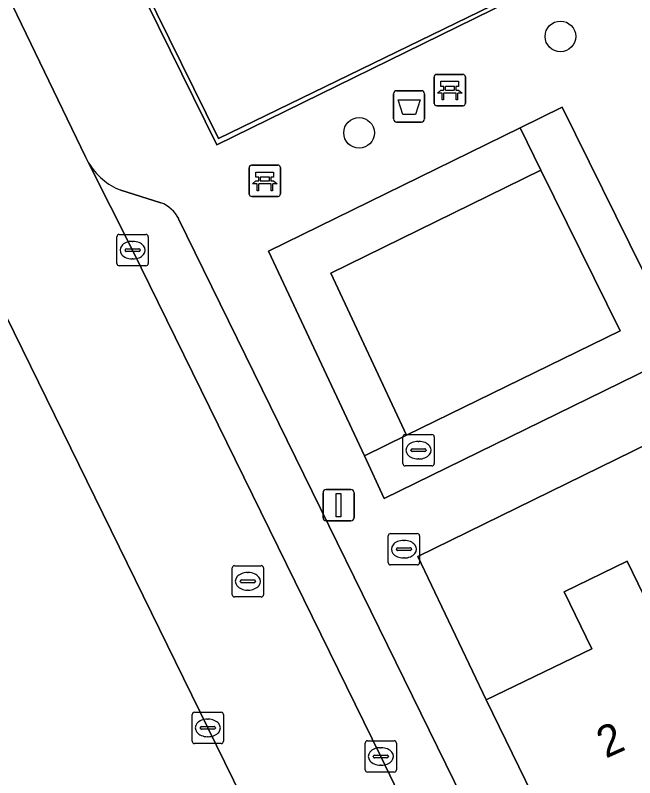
# Model space of a CAD drawing. Extents: x 160455 to 162082, y 388339 to 389736.
# Drawn here: x 160976.58 to 160996.37, y 389003.93 to 389028.28 of the extents above; entities that cross this region are included whole.
import ezdxf

# ---------------------------------------------------------------- set-up
doc = ezdxf.new("R2010")
doc.units = 0
for name, color, linetype in [('IMGEO_Afvalbak', 7, 'Continuous'), ('IMGEO_Bank', 7, 'Continuous'), ('IMGEO_Boom', 7, 'Continuous'), ('IMGEO_Brandkraan', 7, 'Continuous'), ('IMGEO_Erf', 7, 'Continuous'), ('IMGEO_Groenvoorziening', 7, 'Continuous'), ('IMGEO_Kolk', 7, 'Continuous'), ('IMGEO_Lichtmast', 7, 'Continuous'), ('IMGEO_Muur', 7, 'Continuous'), ('IMGEO_Pand', 7, 'Continuous'), ('IMGEO_Pand_nummerreeks', 7, 'Continuous'), ('IMGEO_Parkeervlak_open', 7, 'Continuous'), ('IMGEO_Rijbaan_lokaal_open', 7, 'Continuous'), ('IMGEO_Rioolput', 7, 'Continuous'), ('IMGEO_Terreindeel_zand', 7, 'Continuous'), ('IMGEO_Voetpad_open', 7, 'Continuous')]:
    doc.layers.add(name, color=color, linetype=linetype)

msp = doc.modelspace()

# ---------------------------------------------------------------- linework, layer by layer
at = {"layer": 'IMGEO_Afvalbak'}
for p, q in [((160988.662, 389024.966), (160988.662, 389025.766)), ((160988.662, 389025.766), (160988.662, 389024.966)), ((160988.762, 389025.866), (160989.552, 389025.866)), ((160989.552, 389025.866), (160988.762, 389025.866)), ((160989.652, 389025.766), (160989.652, 389024.966)), ((160989.652, 389024.966), (160989.652, 389025.766)), ((160989.552, 389024.866), (160988.762, 389024.866)), ((160988.762, 389024.866), (160989.552, 389024.866))]:
    msp.add_line(p, q, dxfattribs=at)
msp.add_lwpolyline([(160988.805, 389025.58), (160989.509, 389025.58), (160989.36, 389025.11), (160988.954, 389025.11), (160988.805, 389025.58)], dxfattribs=at)
for centre, start, end in [((160988.762, 389025.766), 90, 180), ((160988.762, 389025.766), 90, 180), ((160989.552, 389025.766), 0, 90), ((160989.552, 389025.766), 360, 90), ((160988.762, 389024.966), 180, 270), ((160988.762, 389024.966), 180, 270), ((160989.552, 389024.966), 270, 0), ((160989.552, 389024.966), 270, 0)]:
    msp.add_arc(centre, 0.1, start, end, dxfattribs=at)
at = {"layer": 'IMGEO_Bank'}
for p, q in [((160989.958, 389025.462), (160989.958, 389026.303)), ((160989.958, 389026.303), (160989.958, 389025.462)), ((160990.033, 389026.387), (160990.874, 389026.387)), ((160990.874, 389026.387), (160990.033, 389026.387)), ((160990.958, 389026.312), (160990.958, 389025.471)), ((160990.958, 389025.471), (160990.958, 389026.312)), ((160990.267, 389025.893), (160990.267, 389025.999)), ((160990.311, 389025.999), (160990.311, 389025.893)), ((160990.599, 389026.005), (160990.317, 389026.005)), ((160990.605, 389025.893), (160990.605, 389025.999)), ((160990.649, 389025.999), (160990.649, 389025.893)), ((160990.655, 389025.785), (160990.262, 389025.785)), ((160990.317, 389025.887), (160990.599, 389025.887)), ((160990.883, 389025.387), (160990.042, 389025.387)), ((160990.042, 389025.387), (160990.883, 389025.387)), ((160984.125, 389023.491), (160984.966, 389023.491)), ((160984.966, 389023.491), (160984.125, 389023.491)), ((160984.05, 389022.566), (160984.05, 389023.407)), ((160984.05, 389023.407), (160984.05, 389022.566)), ((160985.05, 389023.416), (160985.05, 389022.575)), ((160985.05, 389022.575), (160985.05, 389023.416)), ((160984.359, 389022.997), (160984.359, 389023.103)), ((160984.403, 389023.103), (160984.403, 389022.997)), ((160984.691, 389023.109), (160984.409, 389023.109)), ((160984.409, 389022.991), (160984.691, 389022.991)), ((160984.697, 389022.997), (160984.697, 389023.103)), ((160984.741, 389023.103), (160984.741, 389022.997)), ((160984.747, 389022.889), (160984.354, 389022.889)), ((160984.975, 389022.491), (160984.134, 389022.491)), ((160984.134, 389022.491), (160984.975, 389022.491))]:
    msp.add_line(p, q, dxfattribs=at)
for points in [[(160990.261, 389026.005), (160990.175, 389026.005), (160990.175, 389026.166), (160990.738, 389026.166), (160990.738, 389026.005), (160990.655, 389026.005)], [(160990.205, 389025.785), (160990.063, 389025.785), (160990.175, 389025.887), (160990.261, 389025.887)], [(160990.255, 389025.778), (160990.255, 389025.571), (160990.212, 389025.571), (160990.212, 389025.778)], [(160990.655, 389025.887), (160990.738, 389025.887), (160990.85, 389025.785), (160990.711, 389025.785)], [(160990.705, 389025.778), (160990.705, 389025.571), (160990.661, 389025.571), (160990.661, 389025.778)], [(160984.353, 389023.109), (160984.267, 389023.109), (160984.267, 389023.27), (160984.83, 389023.27), (160984.83, 389023.109), (160984.747, 389023.109)], [(160984.297, 389022.889), (160984.155, 389022.889), (160984.267, 389022.991), (160984.353, 389022.991)], [(160984.747, 389022.991), (160984.83, 389022.991), (160984.942, 389022.889), (160984.803, 389022.889)], [(160984.347, 389022.882), (160984.347, 389022.675), (160984.304, 389022.675), (160984.304, 389022.882)], [(160984.797, 389022.882), (160984.797, 389022.675), (160984.753, 389022.675), (160984.753, 389022.882)]]:
    msp.add_lwpolyline(points, dxfattribs=at)
for centre, radius, start, end in [((160990.036, 389026.309), 0.0779, 92.4484, 184.2845), ((160990.036, 389026.309), 0.0779, 92.4484, 184.2845), ((160990.88, 389026.309), 0.0779, 2.4484, 94.2845), ((160990.88, 389026.309), 0.0779, 2.4484, 94.2845), ((160990.26, 389025.998), 0.00671, 2.8957, 87.1043), ((160990.317, 389025.998), 0.00671, 92.8957, 177.1043), ((160990.599, 389025.998), 0.00671, 2.8957, 87.1043), ((160990.656, 389025.998), 0.00671, 92.8957, 177.1043), ((160990.205, 389025.778), 0.00671, 2.8957, 87.1043), ((160990.262, 389025.778), 0.00671, 92.8957, 177.1043), ((160990.26, 389025.894), 0.00671, 272.8957, 357.1043), ((160990.317, 389025.894), 0.00671, 182.8957, 267.1043), ((160990.599, 389025.894), 0.00671, 272.8957, 357.1043), ((160990.656, 389025.894), 0.00671, 182.8957, 267.1043), ((160990.654, 389025.778), 0.00671, 2.8957, 87.1043), ((160990.711, 389025.778), 0.00671, 92.8957, 177.1043), ((160990.036, 389025.465), 0.0779, 182.4484, 274.2845), ((160990.036, 389025.465), 0.0779, 182.4484, 274.2845), ((160990.88, 389025.465), 0.0779, 272.4484, 4.2845), ((160990.88, 389025.465), 0.0779, 272.4484, 4.2845), ((160984.128, 389023.413), 0.0779, 92.4484, 184.2845), ((160984.128, 389023.413), 0.0779, 92.4484, 184.2845), ((160984.972, 389023.413), 0.0779, 2.4484, 94.2845), ((160984.972, 389023.413), 0.0779, 2.4484, 94.2845), ((160984.352, 389023.102), 0.00671, 2.8957, 87.1043), ((160984.352, 389022.998), 0.00671, 272.8957, 357.1043), ((160984.409, 389023.102), 0.00671, 92.8957, 177.1043), ((160984.409, 389022.998), 0.00671, 182.8957, 267.1043), ((160984.691, 389023.102), 0.00671, 2.8957, 87.1043), ((160984.691, 389022.998), 0.00671, 272.8957, 357.1043), ((160984.748, 389023.102), 0.00671, 92.8957, 177.1043), ((160984.748, 389022.998), 0.00671, 182.8957, 267.1043), ((160984.297, 389022.882), 0.00671, 2.8957, 87.1043), ((160984.354, 389022.882), 0.00671, 92.8957, 177.1043), ((160984.746, 389022.882), 0.00671, 2.8957, 87.1043), ((160984.803, 389022.882), 0.00671, 92.8957, 177.1043), ((160984.128, 389022.569), 0.0779, 182.4484, 274.2845), ((160984.128, 389022.569), 0.0779, 182.4484, 274.2845), ((160984.972, 389022.569), 0.0779, 272.4484, 4.2845), ((160984.972, 389022.569), 0.0779, 272.4484, 4.2845)]:
    msp.add_arc(centre, radius, start, end, dxfattribs=at)
at = {"layer": 'IMGEO_Boom'}
for centre in [(160993.993, 389027.6), (160987.562, 389024.521)]:
    msp.add_circle(centre, 0.489, dxfattribs=at)
at = {"layer": 'IMGEO_Brandkraan'}
for p, q in [((160988.96, 389013.964), (160988.96, 389014.816)), ((160989.035, 389014.89), (160989.887, 389014.89)), ((160989.961, 389014.816), (160989.961, 389013.964)), ((160989.448, 389014.67), (160989.473, 389014.67)), ((160989.219, 389014.384), (160989.219, 389014.396)), ((160989.657, 389014.347), (160989.259, 389014.347)), ((160989.262, 389014.433), (160989.66, 389014.433)), ((160989.703, 389014.396), (160989.703, 389014.384)), ((160989.471, 389014.11), (160989.446, 389014.11)), ((160989.887, 389013.89), (160989.035, 389013.89))]:
    msp.add_line(p, q, dxfattribs=at)
for points in [[(160988.96, 389013.964), (160988.96, 389014.816)], [(160989.035, 389014.89), (160989.887, 389014.89)], [(160989.961, 389014.816), (160989.961, 389013.964)], [(160989.887, 389013.89), (160989.035, 389013.89)]]:
    msp.add_lwpolyline(points, dxfattribs=at)
for centre, radius, start, end in [((160989.037, 389014.814), 0.0765, 91.552, 178.448), ((160989.037, 389014.814), 0.0765, 91.552, 178.448), ((160989.885, 389014.814), 0.0765, 1.552, 88.448), ((160989.885, 389014.814), 0.0765, 1.552, 88.448), ((160989.259, 389014.393), 0.0403, 85.8775, 175.7526), ((160989.256, 389014.383), 0.0366, 178.938, 274.7102), ((160989.66, 389014.39), 0.043, 264.8664, 352.4533), ((160989.664, 389014.395), 0.0386, 1.7309, 96.639), ((160989.037, 389013.966), 0.0765, 181.552, 268.448), ((160989.037, 389013.966), 0.0765, 181.552, 268.448), ((160989.885, 389013.966), 0.0765, 271.552, 358.448), ((160989.885, 389013.966), 0.0765, 271.552, 358.448)]:
    msp.add_arc(centre, radius, start, end, dxfattribs=at)
for centre, major_axis, ratio, start_param, end_param in [((160989.447, 389014.39), (-0.387, 0.002), 0.722429, 4.712389, 7.853982), ((160989.472, 389014.39), (-0.39, 0.002), 0.717154, 1.570796, 4.712389)]:
    msp.add_ellipse(centre, major_axis=major_axis, ratio=ratio, start_param=start_param, end_param=end_param, dxfattribs=at)
at = {"layer": 'IMGEO_Erf'}
msp.add_lwpolyline([(161000, 389016.163), (160989.435, 389010.999), (160991.62, 389006.416), (160994.992, 389008.046), (160994.113, 389009.864), (160996.125, 389010.85), (160996.996, 389009.048)], dxfattribs=at)
at = {"layer": 'IMGEO_Groenvoorziening'}
for points in [[(160987.73, 389014.212), (160988.366, 389012.853), (160997.911, 389017.515), (160994.05, 389025.338), (160992.703, 389024.678), (160993.367, 389023.333), (160995.899, 389018.202), (160989.078, 389014.87)], [(160989.078, 389014.87), (160986.655, 389020.045), (160993.367, 389023.333), (160992.703, 389024.678), (160984.672, 389020.744), (160987.73, 389014.212)], [(160989.078, 389014.87), (160995.899, 389018.202), (160993.367, 389023.333), (160986.655, 389020.045)]]:
    msp.add_lwpolyline(points, close=True, dxfattribs=at)
at = {"layer": 'IMGEO_Kolk'}
for p, q in [((160979.826, 389020.351), (160979.826, 389021.203)), ((160979.901, 389021.277), (160980.753, 389021.277)), ((160980.314, 389021.057), (160980.339, 389021.057)), ((160980.827, 389021.203), (160980.827, 389020.351)), ((160980.128, 389020.82), (160980.526, 389020.82)), ((160980.085, 389020.771), (160980.085, 389020.783)), ((160980.523, 389020.734), (160980.125, 389020.734)), ((160980.569, 389020.783), (160980.569, 389020.771)), ((160980.337, 389020.497), (160980.312, 389020.497)), ((160980.753, 389020.277), (160979.901, 389020.277)), ((160982.304, 389006.024), (160983.156, 389006.024)), ((160982.229, 389005.098), (160982.229, 389005.95)), ((160982.717, 389005.804), (160982.742, 389005.804)), ((160983.23, 389005.95), (160983.23, 389005.098)), ((160982.488, 389005.518), (160982.488, 389005.53)), ((160982.926, 389005.481), (160982.528, 389005.481)), ((160982.531, 389005.567), (160982.929, 389005.567)), ((160982.972, 389005.53), (160982.972, 389005.518)), ((160982.74, 389005.244), (160982.715, 389005.244)), ((160983.156, 389005.024), (160982.304, 389005.024)), ((160987.756, 389004.188), (160987.756, 389005.04)), ((160987.831, 389005.114), (160988.683, 389005.114)), ((160988.757, 389005.04), (160988.757, 389004.188)), ((160988.244, 389004.894), (160988.269, 389004.894)), ((160988.015, 389004.608), (160988.015, 389004.62)), ((160988.453, 389004.571), (160988.055, 389004.571)), ((160988.058, 389004.657), (160988.456, 389004.657)), ((160988.499, 389004.62), (160988.499, 389004.608)), ((160988.267, 389004.334), (160988.242, 389004.334)), ((160988.683, 389004.114), (160987.831, 389004.114))]:
    msp.add_line(p, q, dxfattribs=at)
for points in [[(160979.826, 389020.351), (160979.826, 389021.203)], [(160979.901, 389021.277), (160980.753, 389021.277)], [(160980.827, 389021.203), (160980.827, 389020.351)], [(160980.753, 389020.277), (160979.901, 389020.277)], [(160982.304, 389006.024), (160983.156, 389006.024)], [(160982.229, 389005.098), (160982.229, 389005.95)], [(160983.23, 389005.95), (160983.23, 389005.098)], [(160983.156, 389005.024), (160982.304, 389005.024)], [(160987.756, 389004.188), (160987.756, 389005.04)], [(160987.831, 389005.114), (160988.683, 389005.114)], [(160988.757, 389005.04), (160988.757, 389004.188)], [(160988.683, 389004.114), (160987.831, 389004.114)]]:
    msp.add_lwpolyline(points, dxfattribs=at)
for centre, radius, start, end in [((160979.903, 389021.201), 0.0765, 91.552, 178.448), ((160979.903, 389021.201), 0.0765, 91.552, 178.448), ((160980.751, 389021.201), 0.0765, 1.552, 88.448), ((160980.751, 389021.201), 0.0765, 1.552, 88.448), ((160980.125, 389020.78), 0.0403, 85.8775, 175.7526), ((160980.53, 389020.782), 0.0386, 1.7309, 96.639), ((160980.122, 389020.77), 0.0366, 178.938, 274.7102), ((160980.526, 389020.777), 0.043, 264.8664, 352.4533), ((160979.903, 389020.353), 0.0765, 181.552, 268.448), ((160979.903, 389020.353), 0.0765, 181.552, 268.448), ((160980.751, 389020.353), 0.0765, 271.552, 358.448), ((160980.751, 389020.353), 0.0765, 271.552, 358.448), ((160982.306, 389005.948), 0.0765, 91.552, 178.448), ((160982.306, 389005.948), 0.0765, 91.552, 178.448), ((160983.154, 389005.948), 0.0765, 1.552, 88.448), ((160983.154, 389005.948), 0.0765, 1.552, 88.448), ((160982.528, 389005.527), 0.0403, 85.8775, 175.7526), ((160982.525, 389005.517), 0.0366, 178.938, 274.7102), ((160982.929, 389005.524), 0.043, 264.8664, 352.4533), ((160982.933, 389005.529), 0.0386, 1.7309, 96.639), ((160982.306, 389005.1), 0.0765, 181.552, 268.448), ((160982.306, 389005.1), 0.0765, 181.552, 268.448), ((160983.154, 389005.1), 0.0765, 271.552, 358.448), ((160983.154, 389005.1), 0.0765, 271.552, 358.448), ((160987.833, 389005.038), 0.0765, 91.552, 178.448), ((160987.833, 389005.038), 0.0765, 91.552, 178.448), ((160988.681, 389005.038), 0.0765, 1.552, 88.448), ((160988.681, 389005.038), 0.0765, 1.552, 88.448), ((160988.055, 389004.617), 0.0403, 85.8775, 175.7526), ((160988.052, 389004.607), 0.0366, 178.938, 274.7102), ((160988.456, 389004.614), 0.043, 264.8664, 352.4533), ((160988.46, 389004.619), 0.0386, 1.7309, 96.639), ((160987.833, 389004.19), 0.0765, 181.552, 268.448), ((160987.833, 389004.19), 0.0765, 181.552, 268.448), ((160988.681, 389004.19), 0.0765, 271.552, 358.448), ((160988.681, 389004.19), 0.0765, 271.552, 358.448)]:
    msp.add_arc(centre, radius, start, end, dxfattribs=at)
for centre, major_axis, ratio, start_param, end_param in [((160980.313, 389020.777), (-0.387, 0.002), 0.722429, 4.712389, 7.853982), ((160980.338, 389020.777), (-0.39, 0.002), 0.717154, 1.570796, 4.712389), ((160982.716, 389005.524), (-0.387, 0.002), 0.722429, 4.712389, 7.853982), ((160982.741, 389005.524), (-0.39, 0.002), 0.717154, 1.570796, 4.712389), ((160988.243, 389004.614), (-0.387, 0.002), 0.722429, 4.712389, 7.853982), ((160988.268, 389004.614), (-0.39, 0.002), 0.717154, 1.570796, 4.712389)]:
    msp.add_ellipse(centre, major_axis=major_axis, ratio=ratio, start_param=start_param, end_param=end_param, dxfattribs=at)
at = {"layer": 'IMGEO_Lichtmast'}
for p, q in [((160986.41, 389012.233), (160986.41, 389013.033)), ((160986.41, 389013.033), (160986.41, 389012.233)), ((160986.51, 389013.133), (160987.3, 389013.133)), ((160987.3, 389013.133), (160986.51, 389013.133)), ((160987.4, 389013.033), (160987.4, 389012.233)), ((160987.4, 389012.233), (160987.4, 389013.033)), ((160987.3, 389012.133), (160986.51, 389012.133)), ((160986.51, 389012.133), (160987.3, 389012.133))]:
    msp.add_line(p, q, dxfattribs=at)
msp.add_lwpolyline([(160986.83, 389013.008), (160986.98, 389013.008), (160986.98, 389012.258), (160986.83, 389012.258), (160986.83, 389013.008)], dxfattribs=at)
for centre, start, end in [((160986.51, 389013.033), 90, 180), ((160986.51, 389013.033), 90, 180), ((160987.3, 389013.033), 0, 90), ((160987.3, 389013.033), 360, 90), ((160986.51, 389012.233), 180, 270), ((160986.51, 389012.233), 180, 270), ((160987.3, 389012.233), 270, 0), ((160987.3, 389012.233), 270, 0)]:
    msp.add_arc(centre, 0.1, start, end, dxfattribs=at)
at = {"layer": 'IMGEO_Muur'}
msp.add_lwpolyline([(160989.631, 389033.911), (160989.783, 389033.931), (160987.895, 389037.767), (160978.555, 389033.191), (160983.019, 389024.134), (160992.354, 389028.709), (160990.505, 389032.484), (160990.379, 389032.4), (160992.168, 389028.764), (160983.076, 389024.336), (160978.732, 389033.131), (160987.818, 389037.584)], close=True, dxfattribs=at)
at = {"layer": 'IMGEO_Pand'}
msp.add_lwpolyline([(160996.996, 389009.048), (160996.125, 389010.85), (160994.113, 389009.864), (160994.992, 389008.046), (160991.62, 389006.416), (160994.75, 389000), (160995.841, 388997.764), (161000, 388999.794), (161000.335, 388999.958), (161001.189, 389000.375), (161000, 389002.835)], close=True, dxfattribs=at)
at = {"layer": 'IMGEO_Parkeervlak_open'}
for points in [[(160984.095, 389002.754), (160982.731, 389005.524), (160976.027, 389019.193), (160973.066, 389025.234)], [(160978.922, 389023.568), (160980.327, 389020.776), (160988.256, 389004.613), (160990.384, 389000.193), (160990.479, 389000), (160997.499, 388985.709), (161000, 388980.592), (161006.014, 388968.286), (161007.549, 388965.168)], [(160981.233, 389022.288), (160979.953, 389022.691)], [(161007.799, 388968.687), (161000, 388984.626), (160992.477, 389000), (160981.798, 389021.781)]]:
    msp.add_lwpolyline(points, dxfattribs=at)
for centre, radius, start, end in [((160980.651, 389024.556), 1.992, 209.7513, 249.4777), ((160980.86, 389021.304), 1.053, 26.9655, 69.2284)]:
    msp.add_arc(centre, radius, start, end, dxfattribs=at)
at = {"layer": 'IMGEO_Rijbaan_lokaal_open'}
msp.add_lwpolyline([(160969.875, 389031.754), (160973.066, 389025.234), (160976.027, 389019.193), (160982.731, 389005.524), (160984.095, 389002.754), (160984.223, 389002.492), (160985.444, 389000), (160993.409, 388983.736), (161000, 388970.263), (161001.751, 388966.684), (161003.536, 388963.113), (161004.323, 388961.485), (161008.397, 388963.465), (161007.549, 388965.168), (161006.014, 388968.286), (161000, 388980.592), (160997.499, 388985.709), (160990.479, 389000), (160990.384, 389000.193), (160988.256, 389004.613), (160980.327, 389020.776), (160978.922, 389023.568), (160978.825, 389023.76), (160975.896, 389029.81)], dxfattribs=at)
at = {"layer": 'IMGEO_Rioolput'}
for p, q in [((160988.493, 389010.804), (160988.493, 389011.656)), ((160988.568, 389011.73), (160989.42, 389011.73)), ((160989.494, 389011.656), (160989.494, 389010.804)), ((160988.981, 389011.51), (160989.006, 389011.51)), ((160988.752, 389011.224), (160988.752, 389011.236)), ((160989.19, 389011.187), (160988.792, 389011.187)), ((160988.795, 389011.273), (160989.193, 389011.273)), ((160989.236, 389011.236), (160989.236, 389011.224)), ((160989.004, 389010.95), (160988.979, 389010.95)), ((160983.508, 389009.778), (160983.508, 389010.63)), ((160983.583, 389010.704), (160984.435, 389010.704)), ((160984.509, 389010.63), (160984.509, 389009.778)), ((160989.42, 389010.73), (160988.568, 389010.73)), ((160983.996, 389010.484), (160984.021, 389010.484)), ((160983.767, 389010.198), (160983.767, 389010.21)), ((160984.205, 389010.161), (160983.807, 389010.161)), ((160983.81, 389010.247), (160984.208, 389010.247)), ((160984.251, 389010.21), (160984.251, 389010.198)), ((160984.019, 389009.924), (160983.994, 389009.924)), ((160984.435, 389009.704), (160983.583, 389009.704))]:
    msp.add_line(p, q, dxfattribs=at)
for points in [[(160988.493, 389010.804), (160988.493, 389011.656)], [(160988.568, 389011.73), (160989.42, 389011.73)], [(160989.494, 389011.656), (160989.494, 389010.804)], [(160983.508, 389009.778), (160983.508, 389010.63)], [(160983.583, 389010.704), (160984.435, 389010.704)], [(160984.509, 389010.63), (160984.509, 389009.778)], [(160989.42, 389010.73), (160988.568, 389010.73)], [(160984.435, 389009.704), (160983.583, 389009.704)]]:
    msp.add_lwpolyline(points, dxfattribs=at)
for centre, radius, start, end in [((160988.57, 389011.654), 0.0765, 91.552, 178.448), ((160988.57, 389011.654), 0.0765, 91.552, 178.448), ((160989.418, 389011.654), 0.0765, 1.552, 88.448), ((160989.418, 389011.654), 0.0765, 1.552, 88.448), ((160988.792, 389011.233), 0.0403, 85.8775, 175.7526), ((160988.789, 389011.223), 0.0366, 178.938, 274.7102), ((160989.193, 389011.23), 0.043, 264.8664, 352.4533), ((160989.197, 389011.235), 0.0386, 1.7309, 96.639), ((160983.585, 389010.628), 0.0765, 91.552, 178.448), ((160983.585, 389010.628), 0.0765, 91.552, 178.448), ((160984.433, 389010.628), 0.0765, 1.552, 88.448), ((160984.433, 389010.628), 0.0765, 1.552, 88.448), ((160988.57, 389010.806), 0.0765, 181.552, 268.448), ((160988.57, 389010.806), 0.0765, 181.552, 268.448), ((160989.418, 389010.806), 0.0765, 271.552, 358.448), ((160989.418, 389010.806), 0.0765, 271.552, 358.448), ((160983.807, 389010.207), 0.0403, 85.8775, 175.7526), ((160983.804, 389010.197), 0.0366, 178.938, 274.7102), ((160984.208, 389010.204), 0.043, 264.8664, 352.4533), ((160984.212, 389010.209), 0.0386, 1.7309, 96.639), ((160983.585, 389009.78), 0.0765, 181.552, 268.448), ((160983.585, 389009.78), 0.0765, 181.552, 268.448), ((160984.433, 389009.78), 0.0765, 271.552, 358.448), ((160984.433, 389009.78), 0.0765, 271.552, 358.448)]:
    msp.add_arc(centre, radius, start, end, dxfattribs=at)
for centre, major_axis, ratio, start_param, end_param in [((160988.98, 389011.23), (-0.387, 0.002), 0.722429, 4.712389, 7.853982), ((160989.005, 389011.23), (-0.39, 0.002), 0.717154, 1.570796, 4.712389), ((160983.995, 389010.204), (-0.387, 0.002), 0.722429, 4.712389, 7.853982), ((160984.02, 389010.204), (-0.39, 0.002), 0.717154, 1.570796, 4.712389)]:
    msp.add_ellipse(centre, major_axis=major_axis, ratio=ratio, start_param=start_param, end_param=end_param, dxfattribs=at)
at = {"layer": 'IMGEO_Terreindeel_zand'}
msp.add_lwpolyline([(160989.23, 389031.868), (160988.559, 389033.283), (160989.631, 389033.911), (160987.818, 389037.584), (160978.732, 389033.131), (160983.076, 389024.336), (160992.168, 389028.764), (160990.379, 389032.4)], close=True, dxfattribs=at)
at = {"layer": 'IMGEO_Voetpad_open'}
for points in [[(161006.25, 388976.352), (161000.6, 388987.988), (160999.971, 388989.295), (160995.841, 388997.764), (160994.75, 389000), (160991.62, 389006.416), (160989.435, 389010.999), (161000, 389016.163), (161012.127, 389022.09), (161001.168, 389044.347), (161005.388, 389046.469), (161014.047, 389050.682), (161021.74, 389054.415), (161023.069, 389055.065), (161033.878, 389060.347), (161044.752, 389065.672)], [(160975.896, 389029.81), (160978.825, 389023.76), (160978.922, 389023.568)], [(160979.953, 389022.691), (160981.233, 389022.288)], [(160981.798, 389021.781), (160992.477, 389000), (161000, 388984.626), (161007.799, 388968.687)]]:
    msp.add_lwpolyline(points, dxfattribs=at)
for points in [[(160983.019, 389024.134), (160978.555, 389033.191), (160987.895, 389037.767), (160989.783, 389033.931), (160989.631, 389033.911), (160988.559, 389033.283), (160989.23, 389031.868), (160990.379, 389032.4), (160990.505, 389032.484), (160992.354, 389028.709)], [(160988.366, 389012.853), (160987.73, 389014.212), (160984.672, 389020.744), (160992.703, 389024.678), (160994.05, 389025.338), (160997.911, 389017.515)]]:
    msp.add_lwpolyline(points, close=True, dxfattribs=at)
for centre, radius, start, end in [((160980.651, 389024.556), 1.992, 209.7513, 249.4777), ((160980.86, 389021.304), 1.053, 26.9655, 69.2284)]:
    msp.add_arc(centre, radius, start, end, dxfattribs=at)

# ---------------------------------------------------------------- texts
at = {"layer": 'IMGEO_Pand_nummerreeks'}
msp.add_text('2', height=1, rotation=24.2247, dxfattribs=at).set_placement((160995.443, 389004.54))

doc.saveas('drawing.dxf')
